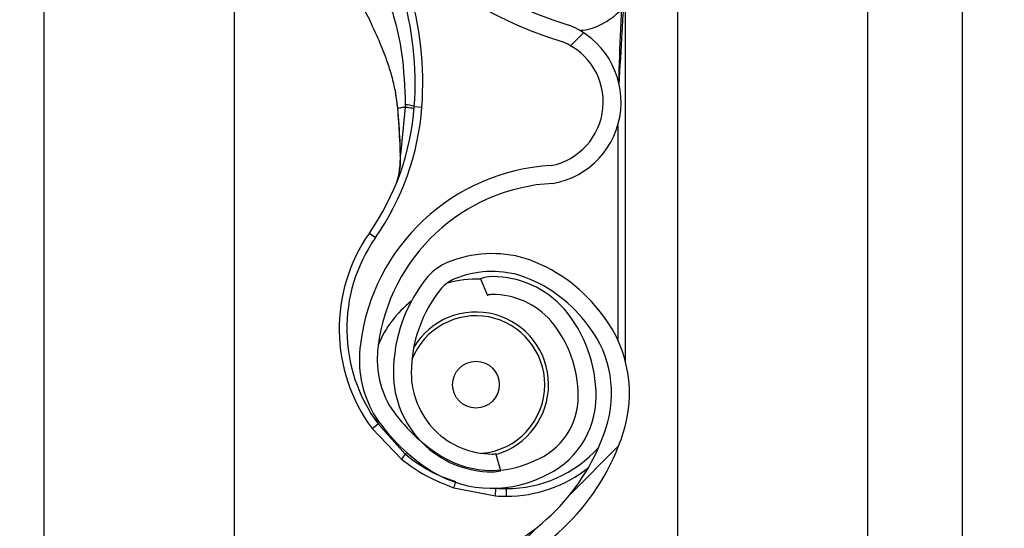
# Model space of a CAD drawing. Header units: inches. Extents: x 170 to 284, y 215 to 248.
# Tile 276 of 656: x 186.1024 to 186.2355, y 242.6407 to 242.7093. Entities that reach past the tile are written whole.
import ezdxf

# ---------------------------------------------------------------- set-up
doc = ezdxf.new("R2010")
doc.units = ezdxf.units.IN
doc.header["$LTSCALE"] = 0.25
doc.header["$MEASUREMENT"] = 0
doc.layers.add('ANNOTATIONS', color=1, linetype='Continuous')
doc.layers.add('LH BENCH MOUNT', color=7, linetype='Continuous')
doc.styles.add('ARIAL', font='arial.ttf', dxfattribs={"height": 0.09375})
doc.dimstyles.new('STANDARD$0', dxfattribs={"dimtxt": 0.09375, "dimasz": 0.09375, "dimexe": 0.03125, "dimexo": 0.046875, "dimgap": 0.09, "dimtad": 0, "dimtih": 1, "dimtoh": 1, "dimdec": 4, "dimzin": 0, "dimdsep": 46, "dimtxsty": 'ARIAL', "dimcen": 0.09, "dimadec": 0, "dimazin": 0, "dimtfac": 1, "dimtdec": 4, "dimtofl": 0, "dimtmove": 0, "dimatfit": 1, "dimfxl": 1, "dimtolj": 1, "dimtzin": 0, "dimarcsym": 0})
pattern_1 = [(45, (176.0930244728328, 238.0091787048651), (-0.03026527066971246, 0.03026527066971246), [])]

# ---------------------------------------------------------------- blocks, each defined once
blk = doc.blocks.new('*D114')
at = {"layer": 'ANNOTATIONS', "color": 0, "lineweight": -2, "transparency": 16777216}
for p, q in [((186.1492924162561, 243.6642684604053), (187.5897358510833, 243.6642684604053)), ((187.5584858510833, 243.5705184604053), (187.5584858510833, 241.8503426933)), ((187.5584858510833, 239.6953067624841), (187.5584858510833, 241.4154825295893)), ((186.8279608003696, 239.6015567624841), (187.5897358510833, 239.6015567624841))]:
    blk.add_line(p, q, dxfattribs=at)
at = {"layer": 'ANNOTATIONS', "color": 0, "transparency": 16777216}
for points in [[(187.5428608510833, 243.5705184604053), (187.5741108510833, 243.5705184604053), (187.5584858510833, 243.6642684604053)], [(187.5428608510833, 239.6953067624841), (187.5741108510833, 239.6953067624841), (187.5584858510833, 239.6015567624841)]]:
    blk.add_solid(points, dxfattribs=at)
at = {"layer": 'defpoints', "color": 0, "transparency": 16777216}
for p in [(186.1024174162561, 243.6642684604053), (186.7810858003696, 239.6015567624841), (187.5584858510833, 239.6015567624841)]:
    blk.add_point(p, dxfattribs=at)
at = {"layer": 'ANNOTATIONS', "color": 0, "transparency": 16777216, "insert": (187.5584858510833, 241.6329126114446), "char_height": 0.09375, "attachment_point": 5, "style": 'ARIAL'}
blk.add_mtext('\\A1;OPENING\\PHEIGHT', dxfattribs=at)

msp = doc.modelspace()

# ---------------------------------------------------------------- hatches: boundary and pattern name
at = {"layer": 'LH BENCH MOUNT'}
h = msp.add_hatch(dxfattribs=at)
h.set_pattern_fill('ANSI31', color=256, scale=0.34241245, angle=2.8e-322, style=0)
h.set_pattern_definition(pattern_1)
edge = h.paths.add_edge_path(flags=0)
edge.add_arc((186.1662917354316, 242.6705346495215), 0.001712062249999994, 450.0000000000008, 472.2104203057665)
edge.add_line((186.1656445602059, 242.6721196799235), (186.1647320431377, 242.6743545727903))
edge.add_arc((186.1662917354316, 242.6705346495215), 0.004126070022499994, 450, 472.2104203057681, ccw=False)
edge.add_arc((186.1662917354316, 242.6616319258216), 0.01302879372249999, 401.47616737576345, 450, ccw=False)
edge.add_arc((186.1620458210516, 242.6584817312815), 0.01830194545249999, 359.9999999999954, 400.0613730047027, ccw=False)
edge.add_arc((186.1685858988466, 242.6584817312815), 0.01176186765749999, 292.14085769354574, 360, ccw=False)
edge.add_arc((186.1662917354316, 242.6617346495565), 0.01566536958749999, 235.2570680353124, 295.4307998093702, ccw=False)
edge.add_arc((186.1715306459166, 242.6698498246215), 0.02532140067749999, 212.8542481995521, 235.980933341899, ccw=False)
edge.add_arc((186.1633812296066, 242.6634809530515), 0.01504902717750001, 172.1557183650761, 209.3146496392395, ccw=False)
edge.add_arc((186.1758108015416, 242.6621455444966), 0.02754708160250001, 453.3085031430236, 532.9325737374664, ccw=False)
edge.add_arc((186.1725578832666, 242.6982358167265), 0.008748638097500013, 280.9586189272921, 427.9414322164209)
edge.add_arc((186.1924176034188, 242.7605891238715), 0.05672062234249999, 179.5706357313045, 253.0098997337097, ccw=False)
edge.add_arc((186.3507493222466, 242.7617875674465), 0.2150521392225, 163.4260275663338, 180.2060536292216, ccw=False)
edge.add_arc((186.1719757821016, 242.8139369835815), 0.02884824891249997, 465.1588434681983, 521.4137567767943, ccw=False)
edge.add_arc((186.1546497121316, 242.8684832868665), 0.0284373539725, 290.1205938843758, 343.7190675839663)
edge.add_arc((186.1674901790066, 242.8643058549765), 0.01494630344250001, 345.2914408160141, 400.547192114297)
edge.add_arc((186.1640660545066, 242.8624910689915), 0.0187470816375, 397.9578745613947, 431.4396159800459)
edge.add_arc((186.1662917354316, 242.8673190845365), 0.0134739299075, 433.8775574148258, 472.2736457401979)
edge.add_arc((186.1637236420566, 242.8743385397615), 0.006011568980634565, 474.9825325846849, 495.7175736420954)
edge.add_arc((186.1735166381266, 242.8670793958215), 0.01816498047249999, 500.8992600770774, 539.9999999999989)
edge.add_arc((186.1662917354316, 242.8670793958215), 0.01094007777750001, 539.9999999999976, 629.9999999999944)
edge.add_arc((186.1662917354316, 242.8580054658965), 0.001866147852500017, 269.9999999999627, 285.6422464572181)
edge.add_line((186.1667949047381, 242.8562084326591), (186.167445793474, 242.8538838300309))
edge.add_arc((186.1662917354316, 242.8580054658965), 0.004280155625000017, 269.9999999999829, 285.64224645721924, ccw=False)
edge.add_arc((186.1662917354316, 242.8670793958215), 0.01335408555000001, 179.9999999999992, 269.999999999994, ccw=False)
edge.add_arc((186.1735166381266, 242.8670793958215), 0.020578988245, 500.6113583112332, 540, ccw=False)
edge.add_arc((186.1637236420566, 242.8743385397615), 0.008425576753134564, 474.5776671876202, 496.4997109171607, ccw=False)
edge.add_arc((186.1662917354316, 242.8673190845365), 0.01588793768, 433.6903022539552, 472.4705806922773, ccw=False)
edge.add_arc((186.1640660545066, 242.8624910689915), 0.02116108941, 398.1045307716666, 431.57717173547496, ccw=False)
edge.add_arc((186.1674901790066, 242.8643058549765), 0.01736031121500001, 345.1802481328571, 400.36585332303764, ccw=False)
edge.add_arc((186.1546497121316, 242.8684832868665), 0.030851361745, 289.91815728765, 343.77953759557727, ccw=False)
edge.add_arc((186.1719757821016, 242.8139369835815), 0.02643424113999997, 464.9417095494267, 521.3236131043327)
edge.add_arc((186.3507493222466, 242.7617875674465), 0.21263813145, 523.4376684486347, 540.2096895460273)
edge.add_arc((186.1924176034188, 242.7605891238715), 0.05430661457, 539.5566266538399, 613.1145348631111)
edge.add_arc((186.1725578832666, 242.6982358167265), 0.01116264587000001, 280.0610388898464, 428.5290871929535, ccw=False)
edge.add_arc((186.1758108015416, 242.6621455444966), 0.02513307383, 452.9714001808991, 532.9706577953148)
edge.add_arc((186.1633812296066, 242.6634809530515), 0.01263501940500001, 532.0830472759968, 568.9826967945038)
edge.add_arc((186.1715306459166, 242.6698498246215), 0.022907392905, 213.0443063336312, 236.0197152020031)
edge.add_arc((186.1662917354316, 242.6617346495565), 0.01325136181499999, 235.1922404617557, 295.7352497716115)
edge.add_arc((186.1685858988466, 242.6584817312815), 0.009347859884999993, 291.7225241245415, 360)
edge.add_arc((186.1620458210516, 242.6584817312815), 0.01588793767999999, 359.9999999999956, 399.9521788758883)
edge.add_arc((186.1662917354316, 242.6616319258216), 0.01061478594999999, 401.6345013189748, 450.0000000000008)
h = msp.add_hatch(dxfattribs=at)
h.set_pattern_fill('ANSI31', color=256, scale=0.34241245, angle=2.8e-322, style=0)
h.set_pattern_definition(pattern_1)
edge = h.paths.add_edge_path(flags=0)
edge.add_arc((186.1662917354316, 242.4650871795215), 0.001712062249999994, 450.0000000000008, 472.2104203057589)
edge.add_line((186.1656445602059, 242.4666722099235), (186.1647320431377, 242.4689071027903))
edge.add_arc((186.1662917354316, 242.4650871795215), 0.004126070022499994, 450, 472.2104203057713, ccw=False)
edge.add_arc((186.1662917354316, 242.4561844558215), 0.01302879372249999, 401.47616737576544, 450, ccw=False)
edge.add_arc((186.1620458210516, 242.4530342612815), 0.01830194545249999, 359.9999999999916, 400.0613730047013, ccw=False)
edge.add_arc((186.1685858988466, 242.4530342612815), 0.01176186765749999, 292.1408576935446, 359.99999999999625, ccw=False)
edge.add_arc((186.1662917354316, 242.4562871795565), 0.01566536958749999, 235.2570680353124, 295.43079980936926, ccw=False)
edge.add_arc((186.1715306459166, 242.4644023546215), 0.02532140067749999, 212.8542481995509, 235.9809333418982, ccw=False)
edge.add_arc((186.1633812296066, 242.4580334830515), 0.01504902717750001, 172.1557183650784, 209.3146496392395, ccw=False)
edge.add_arc((186.1758108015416, 242.4566980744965), 0.02754708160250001, 453.30850314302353, 532.9325737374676, ccw=False)
edge.add_arc((186.1725578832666, 242.4927883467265), 0.008748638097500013, 280.9586189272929, 427.9414322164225)
edge.add_arc((186.1924176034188, 242.5551416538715), 0.05672062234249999, 179.5706357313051, 253.0098997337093, ccw=False)
edge.add_arc((186.3507493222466, 242.5563400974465), 0.2150521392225, 163.4260275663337, 180.2060536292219, ccw=False)
edge.add_arc((186.1719757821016, 242.6084895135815), 0.02884824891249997, 465.1588434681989, 521.4137567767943, ccw=False)
edge.add_arc((186.1546497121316, 242.6630358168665), 0.0284373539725, 290.1205938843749, 343.719067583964)
edge.add_arc((186.1674901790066, 242.6588583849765), 0.01494630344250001, 345.2914408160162, 400.5471921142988)
edge.add_arc((186.1640660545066, 242.6570435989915), 0.0187470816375, 397.9578745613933, 431.4396159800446)
edge.add_arc((186.1662917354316, 242.6618716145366), 0.0134739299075, 433.8775574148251, 472.273645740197)
edge.add_arc((186.1637236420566, 242.6688910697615), 0.006011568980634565, 474.9825325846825, 495.7175736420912)
edge.add_arc((186.1735166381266, 242.6616319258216), 0.01816498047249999, 500.8992600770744, 539.9999999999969)
edge.add_arc((186.1662917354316, 242.6616319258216), 0.01094007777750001, 539.9999999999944, 629.9999999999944)
edge.add_arc((186.1662917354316, 242.6525579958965), 0.001866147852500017, 269.9999999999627, 285.6422464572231)
edge.add_line((186.1667949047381, 242.6507609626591), (186.167445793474, 242.6484363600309))
edge.add_arc((186.1662917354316, 242.6525579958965), 0.004280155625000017, 269.9999999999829, 285.64224645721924, ccw=False)
edge.add_arc((186.1662917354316, 242.6616319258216), 0.01335408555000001, 179.9999999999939, 269.999999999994, ccw=False)
edge.add_arc((186.1735166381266, 242.6616319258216), 0.020578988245, 500.6113583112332, 539.9999999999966, ccw=False)
edge.add_arc((186.1637236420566, 242.6688910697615), 0.008425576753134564, 474.5776671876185, 496.4997109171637, ccw=False)
edge.add_arc((186.1662917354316, 242.6618716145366), 0.01588793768, 433.69030225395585, 472.47058069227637, ccw=False)
edge.add_arc((186.1640660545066, 242.6570435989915), 0.02116108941, 398.10453077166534, 431.57717173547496, ccw=False)
edge.add_arc((186.1674901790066, 242.6588583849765), 0.01736031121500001, 345.18024813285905, 400.3658533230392, ccw=False)
edge.add_arc((186.1546497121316, 242.6630358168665), 0.030851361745, 289.9181572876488, 343.7795375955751, ccw=False)
edge.add_arc((186.1719757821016, 242.6084895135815), 0.02643424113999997, 464.9417095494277, 521.3236131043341)
edge.add_arc((186.3507493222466, 242.5563400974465), 0.21263813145, 523.4376684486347, 540.2096895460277)
edge.add_arc((186.1924176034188, 242.5551416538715), 0.05430661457, 539.5566266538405, 613.1145348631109)
edge.add_arc((186.1725578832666, 242.4927883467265), 0.01116264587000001, 280.06103888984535, 428.5290871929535, ccw=False)
edge.add_arc((186.1758108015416, 242.4566980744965), 0.02513307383, 452.9714001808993, 532.9706577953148)
edge.add_arc((186.1633812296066, 242.4580334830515), 0.01263501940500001, 532.0830472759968, 568.9826967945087)
edge.add_arc((186.1715306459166, 242.4644023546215), 0.022907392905, 213.0443063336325, 236.0197152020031)
edge.add_arc((186.1662917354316, 242.4562871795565), 0.01325136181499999, 235.1922404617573, 295.7352497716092)
edge.add_arc((186.1685858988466, 242.4530342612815), 0.009347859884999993, 291.7225241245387, 359.9999999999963)
edge.add_arc((186.1620458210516, 242.4530342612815), 0.01588793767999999, 359.9999999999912, 399.9521788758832)
edge.add_arc((186.1662917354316, 242.4561844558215), 0.01061478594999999, 401.6345013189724, 450.0000000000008)

# ---------------------------------------------------------------- linework, layer by layer
for p, q in [((186.2298594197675, 239.6490664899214), (186.2298594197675, 243.9018291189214)), ((186.2298594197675, 239.6490664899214), (186.2298594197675, 243.9018291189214)), ((186.1913380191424, 243.8543193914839), (186.1913380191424, 239.6897279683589)), ((186.2170189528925, 243.8543193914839), (186.2170189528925, 239.6490664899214)), ((186.2298594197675, 239.6490664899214), (186.2298594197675, 243.8543193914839)), ((186.1057349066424, 239.6490664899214), (186.1057349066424, 243.7595607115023)), ((186.1314158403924, 242.7552180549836), (186.1314158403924, 242.5628441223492)), ((186.1843016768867, 242.6631889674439), (186.1843016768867, 242.7156111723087)), ((186.1489064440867, 242.7108854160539), (186.1497777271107, 242.7091804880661)), ((186.1531342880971, 242.699961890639), (186.1534991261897, 242.6973828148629)), ((186.1535411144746, 242.6972305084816), (186.1535271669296, 242.6973977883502)), ((186.1545422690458, 242.6975266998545), (186.1538921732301, 242.6910927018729)), ((186.1557639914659, 242.6976258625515), (186.1567884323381, 242.6975501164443)), ((186.1832744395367, 242.695111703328), (186.1832744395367, 242.6660859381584)), ((186.1496836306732, 242.6805377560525), (186.1505256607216, 242.6799493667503)), ((186.1647320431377, 242.6743545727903), (186.1656445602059, 242.6721196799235)), ((186.1500475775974, 242.6541427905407), (186.1508730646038, 242.6547541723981)), ((186.1505319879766, 242.6556995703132), (186.1508730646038, 242.6547541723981)), ((186.1545323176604, 242.650662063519), (186.1508730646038, 242.6547541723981)), ((186.1500475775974, 242.6541427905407), (186.1540259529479, 242.6499981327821)), ((186.1545323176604, 242.650662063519), (186.1547560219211, 242.6508818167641)), ((186.167445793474, 242.6484363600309), (186.1667949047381, 242.6507609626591)), ((186.1610933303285, 242.6461431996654), (186.1667319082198, 242.6450422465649)), ((186.1667319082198, 242.6450422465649), (186.1667990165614, 242.6460672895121)), ((186.1682082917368, 242.6449939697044), (186.1682082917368, 242.6460212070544))]:
    msp.add_line(p, q, dxfattribs=at)
at = {"layer": 'LH BENCH MOUNT', "flags": 128}
msp.add_lwpolyline([(186.1538586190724, 242.691024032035), (186.1538308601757, 242.6910315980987), (186.1538118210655, 242.6910399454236), (186.1538020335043, 242.6910488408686), (186.1538017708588, 242.691058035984), (186.1538110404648, 242.6910672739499), (186.153829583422, 242.69107629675), (186.1538568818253, 242.6910848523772), (186.1538921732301, 242.6910927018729)], dxfattribs=at)
at = {"layer": 'LH BENCH MOUNT'}
msp.add_circle((186.1640993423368, 242.6600601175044), 0.00315523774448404, dxfattribs=at)
for centre, radius, start, end in [((186.1924176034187, 242.7605891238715), 0.05672062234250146, 179.5706357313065, 253.009899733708), ((186.1924176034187, 242.7605891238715), 0.05430661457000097, 179.556626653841, 253.114534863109), ((186.1127374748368, 242.7008071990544), 0.04314396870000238, 355.771303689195, 16.94846748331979), ((186.1127374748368, 242.7008071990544), 0.04417120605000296, 355.7713036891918, 16.94846748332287), ((186.1725578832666, 242.6982358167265), 0.01116264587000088, 280.0610388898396, 68.52908719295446), ((186.1725578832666, 242.6982358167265), 0.008748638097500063, 280.9586189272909, 67.94143221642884), ((186.1216159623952, 242.7001507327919), 0.03424124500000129, 325.0551237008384, 355.771303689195), ((186.1216159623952, 242.7001507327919), 0.03526848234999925, 325.055123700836, 355.7713036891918), ((186.1535507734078, 242.6970527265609), 0.0001780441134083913, 93.10983558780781, 110.0707638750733), ((186.1535040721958, 242.6972498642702), 3.319259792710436e-05, 244.2889319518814, 282.2874080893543), ((186.1544851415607, 242.6943669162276), 0.003500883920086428, 68.57435782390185, 89.04261803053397), ((186.1758108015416, 242.6621455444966), 0.02754708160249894, 93.3085031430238, 172.9325737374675), ((186.1758108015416, 242.6621455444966), 0.02513307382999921, 92.97140018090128, 172.9706577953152), ((186.1682082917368, 242.6675931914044), 0.02259922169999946, 145.0551237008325, 216.5248216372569), ((186.1682082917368, 242.6675931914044), 0.02157198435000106, 145.0551237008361, 216.5248216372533), ((186.1662917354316, 242.6618716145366), 0.01588793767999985, 73.69030225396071, 112.4705806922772), ((186.1640660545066, 242.6570435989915), 0.02116108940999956, 38.10453077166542, 71.57717173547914), ((186.1637236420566, 242.6688910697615), 0.00842557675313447, 114.5776671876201, 136.4997109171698), ((186.1735166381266, 242.6616319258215), 0.02057898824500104, 140.6113583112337, 179.9999999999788), ((186.1662917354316, 242.6618716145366), 0.01347392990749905, 73.87755741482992, 112.2736457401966), ((186.1662917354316, 242.6705346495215), 0.004126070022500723, 90, 112.2104203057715), ((186.1662917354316, 242.6616319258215), 0.01302879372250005, 41.47616737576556, 90), ((186.1640660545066, 242.6570435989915), 0.01874708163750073, 37.95787456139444, 71.43961598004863), ((186.1637236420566, 242.6688910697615), 0.006011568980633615, 114.9825325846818, 135.7175736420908), ((186.1640993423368, 242.6600601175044), 0.01425087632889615, 87.35889654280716, 105.8277214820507), ((186.1735166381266, 242.6616319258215), 0.01816498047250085, 140.8992600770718, 179.9999999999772), ((186.1662917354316, 242.6705346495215), 0.001712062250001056, 90, 112.2104203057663), ((186.1662917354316, 242.6616319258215), 0.01061478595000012, 41.63450131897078, 90), ((186.1640993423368, 242.6600601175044), 0.01425087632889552, 127.8333931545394, 157.9527497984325), ((186.1640993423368, 242.6600601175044), 0.009303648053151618, 0, 158.4588254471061), ((186.1640993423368, 242.6600601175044), 0.009810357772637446, 286.1585342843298, 149.0324420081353), ((186.1620458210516, 242.6584817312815), 0.01830194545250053, 359.9999999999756, 40.0613730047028), ((186.1674901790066, 242.6588583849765), 0.01736031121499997, 345.180248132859, 40.36585332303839), ((186.1620458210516, 242.6584817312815), 0.01588793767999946, 359.9999999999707, 39.9521788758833), ((186.1674901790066, 242.6588583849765), 0.01494630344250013, 345.2914408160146, 40.54719211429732), ((186.1633812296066, 242.6634809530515), 0.01504902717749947, 172.1557183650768, 209.3146496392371), ((186.1633812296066, 242.6634809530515), 0.01263501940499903, 172.0830472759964, 208.9826967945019), ((186.1662917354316, 242.6616319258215), 0.01335408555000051, 179.9999999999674, 269.9999999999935), ((186.1662917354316, 242.6616319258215), 0.01094007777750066, 179.9999999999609, 269.9999999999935), ((186.1640993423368, 242.6600601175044), 0.009303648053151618, 274.6412261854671, 0), ((186.1685858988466, 242.6584817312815), 0.009347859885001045, 291.7225241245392, 359.9999999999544), ((186.1685858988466, 242.6584817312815), 0.01176186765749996, 292.1408576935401, 359.9999999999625), ((186.1715306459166, 242.6698498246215), 0.02290739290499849, 213.044306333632, 236.0197152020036), ((186.1715306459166, 242.6698498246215), 0.02532140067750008, 212.8542481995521, 235.9809333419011), ((186.1546497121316, 242.6630358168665), 0.02843735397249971, 290.1205938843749, 343.7190675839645), ((186.1546497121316, 242.6630358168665), 0.03085136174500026, 289.91815728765, 343.7795375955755), ((186.1612062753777, 242.6450469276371), 0.008721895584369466, 139.9244128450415, 145.4117204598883), ((186.1662917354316, 242.6617346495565), 0.01325136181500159, 235.1922404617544, 295.7352497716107), ((186.1662917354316, 242.6525579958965), 0.001866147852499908, 269.9999999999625, 285.6422464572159), ((186.1682082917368, 242.6627994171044), 0.01677821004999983, 269.9999999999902, 317.9734601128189), ((186.1662917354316, 242.6617346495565), 0.01566536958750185, 235.2570680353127, 295.4307998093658), ((186.1662917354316, 242.6525579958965), 0.004280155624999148, 269.9999999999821, 285.6422464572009), ((186.1682082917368, 242.6627994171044), 0.0178054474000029, 269.9999999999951, 308.5921886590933), ((186.1534978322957, 242.6493166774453), 0.008231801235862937, 337.3243224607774, 342.686795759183), ((186.1682082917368, 242.6675931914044), 0.0215719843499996, 266.2542590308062, 269.9999999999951), ((186.1682082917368, 242.6675931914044), 0.02259922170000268, 266.2542590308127, 270)]:
    msp.add_arc(centre, radius, start, end, dxfattribs=at)
for points, knots in [([(186.1834573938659, 242.7005901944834), (186.1835940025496, 242.7029514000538), (186.1838003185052, 242.7065174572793), (186.1840449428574, 242.7107348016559), (186.1841782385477, 242.7129449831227), (186.1842457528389, 242.7141454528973), (186.1842726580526, 242.7148031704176), (186.1842856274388, 242.7151662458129), (186.1842922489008, 242.715366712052), (186.1842958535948, 242.7154777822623), (186.1842980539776, 242.7155439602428), (186.1842994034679, 242.7155823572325), (186.1843003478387, 242.7156058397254), (186.1843008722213, 242.7156168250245), (186.1843012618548, 242.7156220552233), (186.1843014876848, 242.7156226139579), (186.1843016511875, 242.7156193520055), (186.1843016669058, 242.7156143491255), (186.1843016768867, 242.7156111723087)], [0, 0, 0, 0, 0.4681368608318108, 0.7070129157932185, 0.8371325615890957, 0.9079072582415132, 0.9470740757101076, 0.9687898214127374, 0.9808770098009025, 0.9876679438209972, 0.9915546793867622, 0.9947708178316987, 0.9959953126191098, 0.9972287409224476, 0.9978484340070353, 0.9984730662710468, 0.9990304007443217, 1, 1, 1, 1]), ([(186.1524503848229, 242.7114354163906), (186.1524503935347, 242.7114353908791), (186.1526362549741, 242.7108911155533), (186.1533097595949, 242.7087322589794), (186.1542967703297, 242.7042244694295), (186.1544529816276, 242.7002018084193), (186.1545436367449, 242.6978673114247)], [0, 0, 0, 0, 5.869764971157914e-06, 0.1252288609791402, 0.4923383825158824, 1, 1, 1, 1]), ([(186.178027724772, 242.7079236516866), (186.1780733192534, 242.707921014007), (186.179152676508, 242.7078585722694), (186.1804607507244, 242.7084333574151), (186.1823318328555, 242.7094109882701), (186.1831409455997, 242.7101455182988), (186.1837573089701, 242.710705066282)], [0, 0, 0, 0, 0.02109882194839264, 0.4994719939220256, 0.6187093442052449, 1, 1, 1, 1]), ([(186.1837573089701, 242.710705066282), (186.1837139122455, 242.7098304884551), (186.1835497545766, 242.7065222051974), (186.1834503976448, 242.703211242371), (186.1833773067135, 242.7007755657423)], [0, 0, 0, 0, 0.2643600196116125, 1, 1, 1, 1]), ([(186.15352716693, 242.6973977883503), (186.1534458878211, 242.6980923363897), (186.1532852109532, 242.699465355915), (186.1528103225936, 242.7014974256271), (186.1521256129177, 242.7037411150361), (186.1511133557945, 242.7063449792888), (186.1502489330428, 242.7081807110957), (186.1497780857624, 242.7091806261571)], [0, 0, 0, 0, 0.1627420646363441, 0.3217171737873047, 0.4905672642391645, 0.7225142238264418, 0.9999999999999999, 0.9999999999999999, 0.9999999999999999, 0.9999999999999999]), ([(186.1534991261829, 242.6973828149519), (186.1534912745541, 242.6973831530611), (186.1534753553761, 242.6973838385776), (186.1534745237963, 242.6973870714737), (186.1534900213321, 242.6973916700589), (186.1535148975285, 242.6973957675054), (186.1535271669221, 242.6973977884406)], [0, 0, 0, 0, 0.2466091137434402, 0.5000000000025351, 0.753390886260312, 0.9999999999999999, 0.9999999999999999, 0.9999999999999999, 0.9999999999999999]), ([(186.1535111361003, 242.6972174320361), (186.1535707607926, 242.6964962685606), (186.1537420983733, 242.6944239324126), (186.1538126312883, 242.6923658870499), (186.1538586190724, 242.691024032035)], [0, 0, 0, 0, 0.3479954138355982, 1, 1, 1, 1]), ([(186.1545422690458, 242.6975266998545), (186.1544877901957, 242.6975205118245), (186.1542359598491, 242.6974919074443), (186.1538712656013, 242.6974472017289), (186.1536310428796, 242.697412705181), (186.1535271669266, 242.6973977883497)], [0, 0, 0, 0, 0.1354579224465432, 0.6261588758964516, 1, 1, 1, 1]), ([(186.1538921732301, 242.6910927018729), (186.1538388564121, 242.692422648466), (186.1537572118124, 242.69445920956), (186.15359677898, 242.696516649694), (186.1535411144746, 242.6972305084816)], [0, 0, 0, 0, 0.6530354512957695, 1, 1, 1, 1]), ([(186.1545436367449, 242.6978673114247), (186.1545434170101, 242.6977537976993), (186.1545431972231, 242.6976402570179), (186.1545422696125, 242.697526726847), (186.1545422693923, 242.6975266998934)], [0, 0, 0, 0, 0.9997625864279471, 1, 1, 1, 1]), ([(186.1533931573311, 242.6873964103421), (186.1534648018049, 242.6876240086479), (186.1537287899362, 242.6884626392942), (186.1538611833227, 242.6898000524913), (186.1538856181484, 242.6908192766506), (186.1538921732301, 242.6910927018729)], [0, 0, 0, 0, 0.2141804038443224, 0.7891897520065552, 1, 1, 1, 1]), ([(186.1538586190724, 242.691024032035), (186.1538639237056, 242.6907430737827), (186.15388027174, 242.6898772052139), (186.1537599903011, 242.6890637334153), (186.1536787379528, 242.6885142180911)], [0, 0, 0, 0, 0.3244814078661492, 0.9999999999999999, 0.9999999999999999, 0.9999999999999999, 0.9999999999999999]), ([(186.1613773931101, 242.646928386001), (186.1603688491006, 242.6472917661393), (186.1583225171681, 242.6480290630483), (186.156077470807, 242.6494134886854), (186.1548767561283, 242.6503837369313), (186.1545323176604, 242.650662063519)], [0, 0, 0, 0, 0.4093476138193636, 0.8305647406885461, 1, 1, 1, 1]), ([(186.1540259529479, 242.6499981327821), (186.1550988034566, 242.6492093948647), (186.1572801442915, 242.6476057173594), (186.1598084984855, 242.6466359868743), (186.1610933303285, 242.6461431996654)], [0, 0, 0, 0, 0.4918307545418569, 1, 1, 1, 1])]:
    msp.add_open_spline(points, degree=3, knots=knots, dxfattribs=at)
msp.add_open_spline([(186.1557351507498, 242.6972621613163), (186.1557207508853, 242.6972795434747), (186.1556919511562, 242.6973143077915), (186.1554431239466, 242.6973807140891), (186.1550672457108, 242.6974528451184), (186.1547172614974, 242.6975020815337), (186.1545422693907, 242.6975266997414)], degree=3, dxfattribs=at)

# ---------------------------------------------------------------- dimensions: what is measured, and where the dimension line sits
at = {"layer": 'ANNOTATIONS'}
dim = msp.add_linear_dim(base=(187.5584858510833, 239.6015567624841), p1=(186.102417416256, 243.6642684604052), p2=(186.7810858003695, 239.6015567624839), angle=90, text='OPENING\\PHEIGHT', dimstyle='STANDARD$0', dxfattribs=at)
dim.commit()
dim.dimension.update_dxf_attribs({"geometry": '*D114', "text_midpoint": (187.5584858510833, 241.6329126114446)})

doc.saveas('drawing.dxf')
